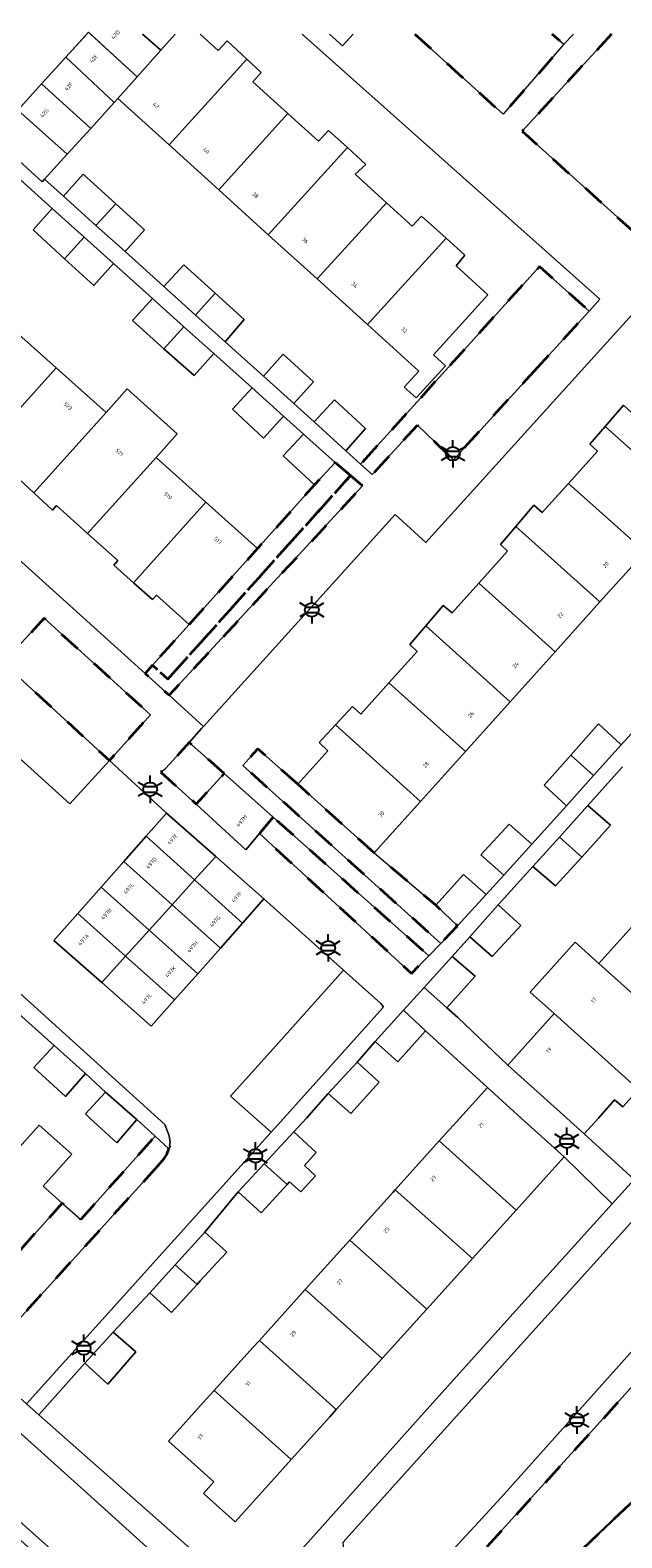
# Model space of a CAD drawing. Extents: x 105780 to 185197, y 477999 to 525027.
# Tile 430 of 562: x 108171 to 108225, y 479961 to 480100. Entities that reach past the tile are written whole.
import ezdxf
from ezdxf.enums import TextEntityAlignment as Align

# ---------------------------------------------------------------- set-up
doc = ezdxf.new("R2010")
doc.units = 0
doc.linetypes.add('XX-HIDDEN', pattern=[4, 2, -2])
for name, color, linetype, lineweight in [('B-GV-GR-MATERIAALGRENS-G', 252, 'XX-HIDDEN', 35), ('B-RO-IE-MEUBILAIR_WEGMEUBILAIR-S', 252, 'Continuous', 25), ('B-WE-GW-WATERGANG_SLOOT_INSTEEK-G', 252, 'Continuous', 30), ('B-XX-KG-KADASTRAAL_BEBOUWING-G', 252, 'Continuous', 20), ('B1-WE-OG-BEBOUWING-T18', 7, 'Continuous', 18), ('B1-WE-OG-TERREIN_ERF-GV', 252, 'Continuous', 18), ('B1-WE-VH-VERHARDING_ASFALT-GV', 252, 'Continuous', 18), ('B1-WE-VH-VERHARDING_BETONSTRAATSTEEN-GV', 252, 'Continuous', 18), ('B1-WE-VH-VERHARDING_TEGEL-GV', 252, 'Continuous', 18)]:
    doc.layers.add(name, color=color, linetype=linetype, lineweight=lineweight)
doc.styles.add('NLCS-ISO', font='NLCS-ISO.ttf')
doc.styles.add('NLCS-ISO-M200-T18', font='NLCS-ISO.ttf', dxfattribs={"height": 0.36})

# ---------------------------------------------------------------- blocks, each defined once
blk = doc.blocks.new('B-SIE-WEG_LICHTMAST-SO')
at = {"ltscale": 0.1}
for p, q in [((-1.1, 0.63), (-2.19, 1.27)), ((0, 1.27), (0, 2.53)), ((1.1, 0.63), (2.19, 1.27)), ((-1.1, -0.63), (-2.19, -1.27)), ((0, -1.27), (0, -2.53)), ((1.1, -0.63), (2.19, -1.27))]:
    blk.add_line(p, q, dxfattribs=at)
at = {"flags": 128}
for points in [[(-1.16, 0.5), (1.16, 0.5)], [(-1.16, -0.5), (1.16, -0.5)]]:
    blk.add_lwpolyline(points, dxfattribs=at)
at = {"ltscale": 0.1}
blk.add_circle((0, 0), 1.27, dxfattribs=at)
at = {"style": 'NLCS-ISO'}
blk.add_attdef('TYPE', text='', height=1.8, dxfattribs=at).set_placement((0, 2.53), align=Align.BOTTOM_CENTER)

msp = doc.modelspace()

# ---------------------------------------------------------------- linework, layer by layer
at = {"layer": 'B-GV-GR-MATERIAALGRENS-G', "flags": 128}
for points in [[(108206.403, 480100.013), (108214.529, 480092.609), (108220.146, 480099.065), (108219.056, 480100.013)], [(108224.543, 480100.013), (108216.292, 480091.055), (108217.222, 480090.215), (108227.944, 480080.521), (108242.693, 480096.854), (108243.521, 480097.771)]]:
    msp.add_lwpolyline(points, dxfattribs=at)
for points in [[(108217.402, 480068.906), (108222.469, 480074.461), (108217.881, 480078.574), (108206.616, 480066.096), (108201.403, 480060.323), (108202.474, 480059.363), (108206.646, 480063.933), (108209.954, 480060.742)], [(108201.589, 480058.319), (108200.469, 480059.281), (108183.626, 480040.5), (108182.208, 480041.775), (108181.525, 480041.019), (108183.754, 480039.006)], [(108200.469, 480059.281), (108199.062, 480060.49), (108197.16, 480058.423), (108191.9, 480052.55), (108185.595, 480045.525), (108182.208, 480041.775), (108183.626, 480040.5)], [(108295.16, 480027.117), (108295.238, 480027.187), (108296.099, 480027.927), (108297.283, 480028.794), (108299.415, 480030.002), (108301.87, 480030.938), (108304.093, 480031.433), (108306.445, 480031.624), (108308.883, 480031.474), (108310.362, 480031.207), (108312.226, 480030.67), (108313.694, 480030.074), (108318.038, 480034.298), (108318.778, 480035.017), (108313.516, 480038.244), (108296.428, 480046.928), (108296.188, 480046.715), (108295.807, 480047.037), (108294.641, 480045.584), (108293.128, 480047.277), (108287.345, 480042.324), (108285.434, 480040.551), (108282.485, 480037.513), (108248.723, 480000), (108231.272, 479980.656), (108235.259, 479977.509), (108233.441, 479975.27), (108233.342, 479975.147), (108232.524, 479975.921), (108229.39, 479978.552), (108224.992, 479973.625), (108208.749, 479955.693), (108201.933, 479948.144), (108201.731, 479947.92), (108205.117, 479940.505), (108205.628, 479939.588), (108210.968, 479933.297), (108218.801, 479924.041), (108224.59, 479928.956), (108224.118, 479932.497), (108230.935, 479942.884), (108228.969, 479948.099), (108216.843, 479937.297), (108214.13, 479936.429), (108211.417, 479936.32), (108209.832, 479936.961), (108208.329, 479938.348), (108207.001, 479940.33), (108206.314, 479942.157), (108206.342, 479943.351), (108206.643, 479944.73), (108207.174, 479945.887), (108208.135, 479947.273), (108210.114, 479949.584), (108216.39, 479955.244), (108220.306, 479958.777), (108233.534, 479971.318), (108244.701, 479981.906), (108268.677, 480003.332), (108280.547, 480013.993)], [(108168.449, 480042.017), (108178.24, 480033), (108182.024, 480037.212), (108172.223, 480046.117)], [(108188.828, 480031.781), (108185.593, 480034.665), (108183.45, 480032.294), (108182.985, 480031.921), (108186.251, 480028.97)], [(108195.604, 480030.801), (108191.924, 480034.082), (108190.535, 480032.533), (108208.79, 480016.122), (108210.345, 480017.726), (108208.325, 480019.646), (108202.649, 480024.467)], [(108193.345, 480027.753), (108192.072, 480026.252), (108195.619, 480022.986), (108206.093, 480013.342), (108207.676, 480014.974)], [(108182.706, 479995.594), (108183.281, 479996.273), (108183.541, 479996.651), (108183.727, 479997.152), (108182.45, 479998.325), (108175.599, 479990.641), (108173.888, 479992.148), (108167.475, 479984.981), (108164.177, 479981.207), (108167.214, 479978.482)]]:
    msp.add_lwpolyline(points, close=True, dxfattribs=at)
at = {"layer": 'B-WE-GW-WATERGANG_SLOOT_INSTEEK-G', "flags": 128}
msp.add_lwpolyline([(108209.454, 479945.21), (108237.043, 479969.814), (108247.149, 479978.967), (108270.371, 480000), (108282.956, 480011.326), (108300.109, 480026.764), (108299.432, 480027.463), (108298.778, 480027.956), (108297.962, 480027.693), (108296.8, 480026.773), (108296.199, 480026.448), (108295.83, 480026.433), (108295.238, 480027.187), (108295.16, 480027.117), (108280.547, 480013.993), (108268.677, 480003.332), (108244.701, 479981.906), (108233.534, 479971.318), (108220.306, 479958.777)], dxfattribs=at)
at = {"layer": 'B-XX-KG-KADASTRAAL_BEBOUWING-G', "flags": 128}
for points in [[(108176.315, 480100.192), (108174.226, 480097.886), (108178.695, 480093.708), (108179.02, 480094.067), (108180.797, 480096.066), (108176.315, 480100.192)], [(108176.51, 480100.013), (108180.797, 480096.066), (108182.973, 480098.514), (108181.293, 480100.013)], [(108184.305, 480100.013), (108182.973, 480098.514), (108180.797, 480096.066), (108179.02, 480094.067), (108183.742, 480089.788), (108190.904, 480097.693)], [(108181.293, 480100.013), (108182.973, 480098.514), (108184.305, 480100.013)], [(108190.904, 480097.693), (108189.083, 480099.375), (108188.267, 480098.506), (108186.604, 480100.013)]]:
    msp.add_lwpolyline(points, dxfattribs=at)
for points in [[(108174.226, 480097.886), (108171.992, 480095.42), (108176.52, 480091.308), (108178.695, 480093.708)], [(108194.696, 480092.681), (108191.479, 480095.596), (108192.22, 480096.477), (108190.904, 480097.693), (108183.742, 480089.788), (108188.317, 480085.643)], [(108171.992, 480095.42), (108169.785, 480092.985), (108174.355, 480088.919), (108176.52, 480091.308)], [(108169.785, 480092.985), (108167.687, 480090.669), (108167.516, 480090.481), (108172.049, 480086.374), (108172.271, 480086.619), (108174.355, 480088.919)], [(108200.178, 480089.537), (108198.444, 480091.112), (108197.505, 480090.136), (108194.696, 480092.681), (108188.317, 480085.643), (108192.892, 480081.497)], [(108203.785, 480084.445), (108200.887, 480087.072), (108201.892, 480087.98), (108200.178, 480089.537), (108192.892, 480081.497), (108197.38, 480077.431)], [(108173.999, 480085.058), (108177.005, 480082.352), (108178.825, 480084.361), (108175.836, 480087.085)], [(108178.825, 480084.361), (108177.005, 480082.352), (108179.684, 480079.94), (108181.473, 480081.948)], [(108209.274, 480081.187), (108207.013, 480083.221), (108206.153, 480082.3), (108203.785, 480084.445), (108197.38, 480077.431), (108202.043, 480073.206)], [(108172.98, 480083.929), (108171.209, 480081.943), (108174.112, 480079.281), (108175.926, 480081.277)], [(108175.926, 480081.277), (108174.112, 480079.281), (108176.797, 480076.819), (108178.63, 480078.844)], [(108210.196, 480078.636), (108211.018, 480079.618), (108209.274, 480081.187), (108202.043, 480073.206), (108206.766, 480068.926), (108205.423, 480067.444), (108206.535, 480066.437), (108209.22, 480069.401), (108208.109, 480070.408), (108213.144, 480075.965)], [(108183.257, 480076.72), (108186.178, 480074.088), (108188.004, 480076.103), (108185.114, 480078.735)], [(108188.004, 480076.103), (108186.178, 480074.088), (108188.909, 480071.628), (108190.655, 480073.688)], [(108182.229, 480075.605), (108180.366, 480073.584), (108183.272, 480070.983), (108185.109, 480073.013)], [(108173.325, 480069.222), (108168.723, 480073.353), (108162.042, 480066.005), (108163.782, 480064.428), (108164.107, 480064.811), (108167.019, 480062.197)], [(108185.109, 480073.013), (108183.272, 480070.983), (108186.048, 480068.499), (108187.862, 480070.536)], [(108192.437, 480068.45), (108195.236, 480065.927), (108197.055, 480067.934), (108194.271, 480070.473)], [(108177.931, 480065.088), (108173.325, 480069.222), (108167.019, 480062.197), (108169.829, 480059.675), (108169.53, 480059.316), (108171.282, 480057.68)], [(108228.832, 480067.756), (108226.416, 480065.07), (108225.632, 480065.759), (108223.956, 480063.82), (108231.74, 480056.822), (108235.876, 480061.422)], [(108182.538, 480060.953), (108184.495, 480063.133), (108179.888, 480067.268), (108177.931, 480065.088), (108171.282, 480057.68), (108173.004, 480056.073), (108173.363, 480056.503), (108176.233, 480053.928)], [(108191.391, 480067.36), (108189.575, 480065.39), (108192.448, 480062.745), (108194.277, 480064.763)], [(108197.118, 480064.232), (108200.026, 480061.557), (108201.863, 480063.62), (108198.99, 480066.264)], [(108223.956, 480063.82), (108222.529, 480062.168), (108223.237, 480061.534), (108220.558, 480058.555), (108227.624, 480052.244), (108231.74, 480056.822)], [(108196.127, 480063.098), (108194.252, 480061.097), (108197.16, 480058.423), (108199.062, 480060.49)], [(108187.144, 480056.818), (108182.538, 480060.953), (108176.233, 480053.928), (108179.006, 480051.439), (108178.635, 480051.001), (108180.463, 480049.375)], [(108220.558, 480058.555), (108218.142, 480055.867), (108217.375, 480056.545), (108215.716, 480054.588), (108223.466, 480047.62), (108227.624, 480052.244)], [(108191.9, 480052.55), (108187.144, 480056.818), (108180.463, 480049.375), (108182.2, 480047.831), (108182.576, 480048.235), (108185.595, 480045.525)], [(108215.716, 480054.588), (108214.291, 480052.907), (108214.95, 480052.317), (108212.285, 480049.353), (108219.33, 480043.019), (108223.466, 480047.62)], [(108212.285, 480049.353), (108209.826, 480046.618), (108209.023, 480047.291), (108207.405, 480045.42), (108215.193, 480038.418), (108219.33, 480043.019)], [(108207.405, 480045.42), (108205.923, 480043.706), (108206.628, 480043.062), (108204.011, 480040.151), (108211.056, 480033.817), (108215.193, 480038.418)], [(108204.011, 480040.151), (108201.423, 480037.272), (108200.65, 480037.985), (108199.074, 480036.271), (108206.919, 480029.216), (108211.056, 480033.817)], [(108199.074, 480036.271), (108197.589, 480034.656), (108198.386, 480033.896), (108195.604, 480030.801), (108202.649, 480024.467), (108206.919, 480029.216)], [(108225.427, 480034.435), (108223.33, 480036.362), (108220.787, 480033.486), (108222.883, 480031.604)], [(108222.883, 480031.604), (108220.787, 480033.486), (108218.325, 480030.703), (108220.377, 480028.815)], [(108186.251, 480028.97), (108190.81, 480024.764), (108192.072, 480026.252), (108193.345, 480027.753), (108188.828, 480031.781)], [(108222.344, 480028.845), (108219.724, 480025.931), (108221.782, 480024.084), (108224.444, 480027.018)], [(108183.514, 480028.144), (108181.617, 480025.999), (108186.083, 480021.968), (108188.043, 480024.139)], [(108217.179, 480025.273), (108215.108, 480027.119), (108212.492, 480024.28), (108214.592, 480022.411)], [(108181.617, 480025.999), (108179.558, 480023.67), (108184.017, 480019.681), (108186.083, 480021.968)], [(108221.782, 480024.084), (108219.724, 480025.931), (108217.274, 480023.206), (108219.361, 480021.416)], [(108179.558, 480023.67), (108177.467, 480021.305), (108181.899, 480017.337), (108184.017, 480019.681)], [(108188.043, 480024.139), (108186.083, 480021.968), (108190.502, 480017.979), (108192.48, 480020.216)], [(108186.083, 480021.968), (108184.017, 480019.681), (108188.478, 480015.691), (108190.502, 480017.979)], [(108212.988, 480020.629), (108210.894, 480022.464), (108208.325, 480019.646), (108210.345, 480017.726)], [(108177.467, 480021.305), (108175.325, 480018.882), (108179.733, 480014.939), (108181.899, 480017.337)], [(108175.325, 480018.882), (108173.127, 480016.396), (108177.531, 480012.502), (108179.733, 480014.939)], [(108184.017, 480019.681), (108181.899, 480017.337), (108186.384, 480013.322), (108188.478, 480015.691)], [(108214.081, 480019.663), (108211.479, 480016.72), (108213.534, 480014.896), (108216.174, 480017.778)], [(108227.516, 480018.873), (108223.375, 480014.263), (108230.434, 480007.922), (108233.148, 480010.944), (108233.899, 480010.305), (108235.312, 480011.87)], [(108181.899, 480017.337), (108179.733, 480014.939), (108184.246, 480010.904), (108186.384, 480013.322)], [(108223.375, 480014.263), (108221.178, 480016.237), (108217.037, 480011.628), (108219.234, 480009.654), (108227.031, 480002.649), (108228.72, 480004.52), (108228.016, 480005.231), (108230.434, 480007.922)], [(108179.733, 480014.939), (108177.531, 480012.502), (108182.093, 480008.469), (108184.246, 480010.904)], [(108209.828, 480014.904), (108207.25, 480012.06), (108209.361, 480010.16), (108211.948, 480013.086)], [(108207.379, 480008.06), (108205.365, 480009.966), (108202.743, 480007.07), (108204.837, 480005.185)], [(108219.234, 480009.654), (108214.959, 480004.895), (108220.408, 480000), (108222.018, 479998.554), (108223.317, 480000), (108224.818, 480001.67), (108225.569, 480001.031), (108227.031, 480002.649)], [(108173.159, 480006.706), (108171.287, 480004.673), (108174.195, 480001.999), (108176.045, 480004.111)], [(108201.098, 480005.157), (108198.415, 480002.256), (108200.488, 480000.418), (108203.11, 480003.315)], [(108177.886, 480002.401), (108176.028, 480000.386), (108176.448, 480000), (108178.936, 479997.711), (108180.766, 479999.87), (108180.618, 480000)], [(108213.087, 480002.813), (108210.552, 480000), (108208.656, 479997.896), (108215.739, 479991.512), (108220.17, 479996.429), (108216.208, 480000)], [(108173.888, 479992.148), (108172.138, 479993.714), (108174.768, 479996.661), (108171.758, 479999.354), (108169.128, 479996.407), (108162.715, 479989.24), (108167.475, 479984.981)], [(108195.234, 479998.732), (108192.513, 479995.787), (108194.64, 479993.885), (108194.854, 479994.121), (108195.898, 479993.182), (108197.253, 479994.682), (108196.214, 479995.619), (108197.313, 479996.83)], [(108208.656, 479997.896), (108204.595, 479993.39), (108211.704, 479987.034), (108215.739, 479991.512)], [(108194.64, 479993.885), (108192.513, 479995.787), (108190.114, 479993.191), (108192.244, 479991.245)], [(108204.595, 479993.39), (108204.359, 479993.128), (108200.4, 479988.735), (108207.509, 479982.38), (108211.442, 479986.744), (108211.704, 479987.034)], [(108188.134, 479986.632), (108189.054, 479987.64), (108187.03, 479989.466), (108184.309, 479986.45), (108186.32, 479984.645), (108186.618, 479984.972)], [(108200.4, 479988.735), (108200.062, 479988.36), (108196.302, 479984.189), (108203.395, 479977.815), (108207.145, 479981.976), (108207.509, 479982.38)], [(108186.32, 479984.645), (108184.309, 479986.45), (108181.979, 479983.866), (108183.968, 479982.069)], [(108196.302, 479984.189), (108195.764, 479983.592), (108192.065, 479979.488), (108199.162, 479973.117), (108202.848, 479977.208), (108203.395, 479977.815)], [(108178.58, 479980.259), (108175.972, 479977.38), (108178.086, 479975.448), (108180.685, 479978.424)], [(108192.065, 479979.488), (108191.467, 479978.824), (108187.902, 479974.868), (108194.998, 479968.498), (108198.551, 479972.44), (108199.162, 479973.117)], [(108194.998, 479968.498), (108187.902, 479974.868), (108187.171, 479974.056), (108183.698, 479970.203), (108187.877, 479966.437), (108186.919, 479965.373), (108189.823, 479962.756), (108194.254, 479967.673)]]:
    msp.add_lwpolyline(points, close=True, dxfattribs=at)
at = {"layer": 'B1-WE-OG-TERREIN_ERF-GV', "flags": 128}
for points in [[(108174.112, 480079.281), (108171.209, 480081.943), (108172.98, 480083.929), (108169.396, 480087.154), (108167.578, 480085.113), (108164.939, 480087.532), (108162.03, 480090.199), (108163.865, 480092.227), (108160.178, 480095.475), (108158.409, 480093.423), (108155.644, 480095.97), (108157.435, 480097.946), (108155.524, 480099.723), (108155.771, 480100.013)], [(108186.604, 480100.013), (108188.267, 480098.506), (108189.083, 480099.375), (108190.904, 480097.693), (108192.22, 480096.477), (108191.479, 480095.596), (108194.696, 480092.681), (108197.505, 480090.136), (108198.444, 480091.112), (108200.178, 480089.537), (108201.892, 480087.98), (108200.887, 480087.072), (108203.785, 480084.445), (108206.153, 480082.3), (108207.013, 480083.221), (108209.274, 480081.187), (108211.018, 480079.618), (108210.196, 480078.636), (108213.144, 480075.965), (108208.109, 480070.408), (108209.22, 480069.401), (108206.535, 480066.437), (108205.423, 480067.444), (108206.766, 480068.926), (108202.043, 480073.206), (108197.38, 480077.431), (108192.892, 480081.497), (108188.317, 480085.643), (108183.742, 480089.788), (108179.02, 480094.067), (108178.695, 480093.708), (108176.52, 480091.308), (108174.355, 480088.919), (108172.271, 480086.619), (108173.999, 480085.058), (108175.836, 480087.085), (108178.825, 480084.361), (108181.473, 480081.948), (108179.684, 480079.94), (108183.257, 480076.72), (108185.114, 480078.735), (108188.004, 480076.103), (108190.655, 480073.688), (108188.909, 480071.628), (108192.437, 480068.45), (108194.271, 480070.473), (108197.055, 480067.934), (108195.236, 480065.927), (108197.118, 480064.232), (108198.99, 480066.264), (108201.863, 480063.62), (108200.026, 480061.557), (108201.403, 480060.323), (108206.616, 480066.096), (108217.881, 480078.574), (108222.469, 480074.461), (108223.465, 480075.553), (108196.022, 480100.013)], [(108168.723, 480073.353), (108173.325, 480069.222), (108177.931, 480065.088), (108179.888, 480067.268), (108184.495, 480063.133), (108182.538, 480060.953), (108187.144, 480056.818), (108191.9, 480052.55), (108197.16, 480058.423), (108194.252, 480061.097), (108196.127, 480063.098), (108194.277, 480064.763), (108192.448, 480062.745), (108189.575, 480065.39), (108191.391, 480067.36), (108187.862, 480070.536), (108186.048, 480068.499), (108183.272, 480070.983), (108180.366, 480073.584), (108182.229, 480075.605), (108178.63, 480078.844), (108176.797, 480076.819), (108174.112, 480079.281)], [(108230.55, 480078.704), (108207.409, 480053.116), (108204.591, 480055.685), (108186.927, 480036.141), (108186.746, 480035.94), (108185.593, 480034.665), (108188.828, 480031.781), (108193.345, 480027.753), (108207.676, 480014.974), (108208.79, 480016.122), (108190.535, 480032.533), (108191.924, 480034.082), (108195.604, 480030.801), (108198.386, 480033.896), (108197.589, 480034.656), (108199.074, 480036.271), (108200.65, 480037.985), (108201.423, 480037.272), (108204.011, 480040.151), (108206.628, 480043.062), (108205.923, 480043.706), (108207.405, 480045.42), (108209.023, 480047.291), (108209.826, 480046.618), (108212.285, 480049.353), (108214.95, 480052.317), (108214.291, 480052.907), (108215.716, 480054.588), (108217.375, 480056.545), (108218.142, 480055.867), (108220.558, 480058.555), (108223.237, 480061.534), (108222.529, 480062.168), (108223.956, 480063.82), (108225.632, 480065.759)], [(108150.872, 480068.704), (108181.525, 480041.019), (108182.208, 480041.775), (108185.595, 480045.525), (108182.576, 480048.235), (108182.2, 480047.831), (108180.463, 480049.375), (108178.635, 480051.001), (108179.006, 480051.439), (108176.233, 480053.928), (108173.363, 480056.503), (108173.004, 480056.073), (108171.282, 480057.68), (108169.53, 480059.316)], [(108227.624, 480052.244), (108223.466, 480047.62), (108219.33, 480043.019), (108215.193, 480038.418), (108211.056, 480033.817), (108206.919, 480029.216), (108202.649, 480024.467), (108208.325, 480019.646), (108210.894, 480022.464), (108212.988, 480020.629), (108214.592, 480022.411), (108212.492, 480024.28), (108215.108, 480027.119), (108217.179, 480025.273), (108220.377, 480028.815), (108218.325, 480030.703), (108220.787, 480033.486), (108223.33, 480036.362), (108225.427, 480034.435), (108228.614, 480037.956)], [(108225.535, 480032.395), (108222.344, 480028.845), (108224.444, 480027.018), (108221.782, 480024.084), (108219.361, 480021.416), (108217.274, 480023.206), (108214.081, 480019.663), (108216.174, 480017.778), (108213.534, 480014.896), (108211.479, 480016.72), (108209.828, 480014.904), (108211.948, 480013.086), (108209.361, 480010.16), (108210.361, 480009.274), (108214.959, 480004.895), (108219.234, 480009.654), (108217.037, 480011.628), (108221.178, 480016.237), (108223.375, 480014.263), (108227.516, 480018.873)], [(108169.128, 479996.407), (108171.758, 479999.354), (108174.768, 479996.661), (108172.138, 479993.714), (108173.888, 479992.148), (108175.599, 479990.641), (108182.45, 479998.325), (108180.766, 479999.87), (108178.936, 479997.711), (108176.448, 480000), (108176.028, 480000.386), (108177.886, 480002.401), (108176.045, 480004.111), (108174.195, 480001.999), (108171.287, 480004.673), (108173.159, 480006.706), (108169.612, 480009.862)], [(108196.295, 479960.559), (108207.256, 479972.846), (108215.993, 479982.545), (108224.585, 479992.083), (108220.17, 479996.429), (108215.739, 479991.512), (108211.704, 479987.034), (108211.442, 479986.744), (108207.509, 479982.38), (108207.145, 479981.976), (108203.395, 479977.815), (108202.848, 479977.208), (108199.162, 479973.117), (108198.551, 479972.44), (108194.998, 479968.498), (108194.254, 479967.673), (108189.823, 479962.756), (108186.919, 479965.373), (108187.877, 479966.437), (108183.698, 479970.203), (108187.171, 479974.056), (108187.902, 479974.868), (108191.467, 479978.824), (108192.065, 479979.488), (108195.764, 479983.592), (108196.302, 479984.189), (108200.062, 479988.36), (108200.4, 479988.735), (108204.359, 479993.128), (108204.595, 479993.39), (108208.656, 479997.896), (108210.552, 480000), (108213.087, 480002.813), (108207.379, 480008.06), (108204.837, 480005.185), (108202.743, 480007.07), (108201.098, 480005.157), (108203.11, 480003.315), (108200.488, 480000.418), (108198.415, 480002.256), (108196.406, 480000), (108195.234, 479998.732), (108197.313, 479996.83), (108196.214, 479995.619), (108197.253, 479994.682), (108195.898, 479993.182), (108194.854, 479994.121), (108194.64, 479993.885), (108192.244, 479991.245), (108190.114, 479993.191), (108187.03, 479989.466), (108189.054, 479987.64), (108188.134, 479986.632), (108186.618, 479984.972), (108186.32, 479984.645), (108183.968, 479982.069), (108181.979, 479983.866), (108178.58, 479980.259), (108180.685, 479978.424), (108178.086, 479975.448), (108175.972, 479977.38), (108171.747, 479972.621), (108179.371, 479965.883), (108186.433, 479959.642)], [(108225.569, 480001.031), (108224.818, 480001.67), (108223.317, 480000), (108222.018, 479998.554), (108226.626, 479994.346)]]:
    msp.add_lwpolyline(points, dxfattribs=at)
at = {"layer": 'B1-WE-VH-VERHARDING_ASFALT-GV', "flags": 128}
msp.add_lwpolyline([(108209.618, 479959.847), (108212.646, 479963.123), (108214.631, 479965.288), (108231.904, 479984.635), (108245.779, 480000), (108260.939, 480016.803), (108281.621, 480039.728), (108287.911, 480045.529), (108289.396, 480046.831), (108291.487, 480048.958), (108293.392, 480050.618), (108297.239, 480054.649), (108304.004, 480062.457), (108306.08, 480064.695), (108307.945, 480066.706), (108300.468, 480073.192), (108285.979, 480056.723), (108284.056, 480054.514), (108272.382, 480041.522), (108244.137, 480010.225), (108234.993, 480000), (108205.45, 479967.169), (108199.802, 479960.879)], dxfattribs=at)
msp.add_lwpolyline([(108093.255, 480040.057), (108089.085, 480035.43), (108128.512, 480000), (108149.2, 479981.367), (108173.445, 479959.681), (108179.288, 479954.389), (108183.309, 479958.932), (108176.842, 479964.818), (108137.708, 480000)], close=True, dxfattribs=at)
at = {"layer": 'B1-WE-VH-VERHARDING_BETONSTRAATSTEEN-GV', "flags": 128}
for points in [[(108161.187, 480100.013), (108159.936, 480098.677), (108159.703, 480098.366), (108159.703, 480097.977), (108167.687, 480090.669), (108169.785, 480092.985), (108171.992, 480095.42), (108174.226, 480097.886), (108176.153, 480100.013)], [(108198.533, 480100.013), (108199.745, 480098.918), (108200.706, 480100.013)], [(108219.056, 480100.013), (108220.146, 480099.065), (108221.022, 480100.013)], [(108170.593, 479973.644), (108193.143, 479998.7), (108189.397, 480002.012), (108192.79, 480005.762), (108199.83, 480013.638), (108192.48, 480020.216), (108190.502, 480017.979), (108188.478, 480015.691), (108186.384, 480013.322), (108184.246, 480010.904), (108182.093, 480008.469), (108177.531, 480012.502), (108173.127, 480016.396), (108175.325, 480018.882), (108177.467, 480021.305), (108179.558, 480023.67), (108181.617, 480025.999), (108183.514, 480028.144), (108178.24, 480033), (108174.603, 480028.98), (108164.762, 480037.884)], [(108169.329, 480012.101), (108182.704, 480000), (108183.363, 479999.404), (108183.74, 479998.367), (108183.837, 479997.776), (108183.797, 479997.481), (108183.874, 479997.326), (108183.727, 479997.152), (108183.541, 479996.651), (108183.281, 479996.273), (108182.706, 479995.594), (108167.214, 479978.482)]]:
    msp.add_lwpolyline(points, dxfattribs=at)
for points in [[(108168.449, 480042.017), (108164.762, 480037.884), (108174.603, 480028.98), (108178.24, 480033)], [(108199.83, 480013.638), (108192.79, 480005.762), (108189.397, 480002.012), (108193.143, 479998.7), (108194.313, 480000), (108203.458, 480010.161), (108203.494, 480010.31), (108203.262, 480010.566)]]:
    msp.add_lwpolyline(points, close=True, dxfattribs=at)
at = {"layer": 'B1-WE-VH-VERHARDING_TEGEL-GV', "flags": 128}
for points in [[(108196.022, 480100.013), (108223.465, 480075.553), (108222.469, 480074.461), (108217.402, 480068.906), (108209.954, 480060.742), (108206.646, 480063.933), (108202.474, 480059.363), (108201.403, 480060.323), (108200.026, 480061.557), (108197.118, 480064.232), (108195.236, 480065.927), (108192.437, 480068.45), (108188.909, 480071.628), (108186.178, 480074.088), (108183.257, 480076.72), (108179.684, 480079.94), (108177.005, 480082.352), (108173.999, 480085.058), (108172.271, 480086.619), (108172.049, 480086.374), (108167.516, 480090.481)], [(108200.706, 480100.013), (108199.745, 480098.918), (108198.533, 480100.013)], [(108221.022, 480100.013), (108220.146, 480099.065), (108214.529, 480092.609), (108206.403, 480100.013)], [(108217.222, 480090.215), (108216.292, 480091.055), (108224.543, 480100.013)], [(108245.546, 480100.013), (108245.05, 480099.464), (108243.521, 480097.771), (108242.693, 480096.854), (108227.944, 480080.521), (108217.222, 480090.215)], [(108169.396, 480087.154), (108172.98, 480083.929), (108175.926, 480081.277), (108178.63, 480078.844), (108182.229, 480075.605), (108185.109, 480073.013), (108187.862, 480070.536), (108191.391, 480067.36), (108194.277, 480064.763), (108196.127, 480063.098), (108199.062, 480060.49), (108200.469, 480059.281), (108201.589, 480058.319), (108183.754, 480039.006), (108186.927, 480036.141), (108204.591, 480055.685), (108207.409, 480053.116), (108230.55, 480078.704)], [(108228.614, 480037.956), (108225.427, 480034.435), (108222.883, 480031.604), (108220.377, 480028.815), (108217.179, 480025.273), (108214.592, 480022.411), (108212.988, 480020.629), (108210.345, 480017.726), (108208.79, 480016.122), (108207.676, 480014.974), (108206.093, 480013.342), (108195.619, 480022.986), (108192.072, 480026.252), (108190.81, 480024.764), (108186.251, 480028.97), (108182.985, 480031.921), (108183.45, 480032.294), (108185.593, 480034.665), (108186.746, 480035.94), (108186.927, 480036.141), (108183.754, 480039.006), (108181.525, 480041.019), (108150.872, 480068.704)], [(108168.449, 480042.017), (108172.223, 480046.117), (108182.024, 480037.212), (108178.24, 480033), (108183.514, 480028.144), (108188.043, 480024.139), (108192.48, 480020.216), (108199.83, 480013.638), (108203.262, 480010.566), (108203.494, 480010.31), (108203.458, 480010.161), (108194.313, 480000), (108193.143, 479998.7), (108170.593, 479973.644), (108171.747, 479972.621), (108175.972, 479977.38), (108178.58, 479980.259), (108181.979, 479983.866), (108184.309, 479986.45), (108187.03, 479989.466), (108190.114, 479993.191), (108192.513, 479995.787), (108195.234, 479998.732), (108196.406, 480000), (108198.415, 480002.256), (108201.098, 480005.157), (108202.743, 480007.07), (108205.365, 480009.966), (108207.25, 480012.06), (108209.828, 480014.904), (108211.479, 480016.72), (108214.081, 480019.663), (108217.274, 480023.206), (108219.724, 480025.931), (108222.344, 480028.845), (108225.535, 480032.395)], [(108186.433, 479959.642), (108179.371, 479965.883), (108171.747, 479972.621), (108170.593, 479973.644), (108166.31, 479977.484), (108141.279, 480000), (108120.432, 480018.821), (108117.722, 480021.312), (108116.949, 480022.022), (108113.74, 480024.971), (108112.662, 480025.676), (108094.671, 480042.001), (108091.293, 480045.067), (108091.356, 480043.913), (108091.567, 480042.926), (108092.003, 480041.57), (108092.225, 480041.201), (108092.421, 480040.964), (108092.555, 480040.785), (108092.649, 480040.603), (108093.255, 480040.057), (108137.708, 480000), (108176.842, 479964.818), (108183.309, 479958.932)], [(108169.612, 480009.862), (108173.159, 480006.706), (108176.045, 480004.111), (108177.886, 480002.401), (108180.618, 480000), (108180.766, 479999.87), (108182.45, 479998.325), (108183.727, 479997.152), (108183.874, 479997.326), (108183.797, 479997.481), (108183.837, 479997.776), (108183.74, 479998.367), (108183.363, 479999.404), (108182.704, 480000), (108169.329, 480012.101)], [(108231.904, 479984.635), (108214.631, 479965.288), (108212.646, 479963.123), (108209.618, 479959.847)], [(108208.749, 479955.693), (108224.992, 479973.625), (108229.39, 479978.552)]]:
    msp.add_lwpolyline(points, dxfattribs=at)
for points in [[(108285.979, 480056.723), (108284.634, 480059.106), (108271.408, 480044.245), (108270.424, 480043.143), (108257.669, 480028.812), (108252.156, 480022.617), (108231.724, 480000), (108226.626, 479994.346), (108224.585, 479992.083), (108215.993, 479982.545), (108207.256, 479972.846), (108196.295, 479960.559), (108195.377, 479959.611), (108193.933, 479956.304), (108196.294, 479954.218), (108199.713, 479957.681), (108200.008, 479958.011), (108199.802, 479960.879), (108205.45, 479967.169), (108234.993, 480000), (108244.137, 480010.225), (108272.382, 480041.522), (108284.056, 480054.514)], [(108128.512, 480000), (108089.085, 480035.43), (108077.395, 480045.935), (108076.598, 480045.062), (108126.78, 480000), (108138.66, 479989.163), (108141.452, 479986.771), (108142.682, 479985.683), (108178.471, 479953.466), (108179.288, 479954.389), (108173.445, 479959.681), (108149.2, 479981.367)], [(108214.959, 480004.895), (108210.361, 480009.274), (108209.361, 480010.16), (108207.25, 480012.06), (108205.365, 480009.966), (108207.379, 480008.06), (108213.087, 480002.813), (108216.208, 480000), (108220.17, 479996.429), (108224.585, 479992.083), (108226.626, 479994.346), (108222.018, 479998.554), (108220.408, 480000)]]:
    msp.add_lwpolyline(points, close=True, dxfattribs=at)

# ---------------------------------------------------------------- block references
at = {"layer": 'B-RO-IE-MEUBILAIR_WEGMEUBILAIR-S', "xscale": 0.5, "yscale": 0.5, "zscale": 0.5}
for p in [(108209.914, 480061.294), (108196.904, 480046.896), (108181.999, 480030.334), (108198.408, 480015.708), (108220.412, 479997.867), (108191.703, 479996.504), (108175.875, 479978.781), (108221.338, 479972.145)]:
    msp.add_blockref('B-SIE-WEG_LICHTMAST-SO', p, dxfattribs=at)

# ---------------------------------------------------------------- texts
at = {"layer": 'B1-WE-OG-BEBOUWING-T18', "style": 'NLCS-ISO-M200-T18'}
for s, rotation, p in [('42D', 47.8, (108178.802, 480099.958)), ('42E', 47.8, (108176.802, 480097.75)), ('42F', 47.8, (108174.474, 480095.181)), ('42G', 47.8, (108172.244, 480092.72)), ('42', 317.8, (108182.547, 480093.435)), ('40', 317.8, (108187.166, 480089.249)), ('38', 317.8, (108191.697, 480085.144)), ('36', 317.8, (108196.298, 480080.974)), ('34', 317.8, (108200.847, 480076.853)), ('32', 317.8, (108205.422, 480072.707)), ('523', 318.1, (108174.42, 480065.686)), ('521', 318.1, (108179.167, 480061.425)), ('519', 318.1, (108183.633, 480057.417)), ('517', 318.1, (108188.24, 480053.282)), ('20', 48, (108223.996, 480051.05)), ('22', 48, (108219.819, 480046.406)), ('24', 48, (108215.682, 480041.805)), ('26', 48, (108211.57, 480037.23)), ('28', 48, (108207.409, 480032.603)), ('497M', 49.7, (108190.437, 480027.416)), ('30', 48, (108203.312, 480028.046)), ('497E', 48.5, (108184.057, 480025.738)), ('497D', 48.5, (108182.105, 480023.531)), ('497C', 48.5, (108180.033, 480021.188)), ('497F', 48.5, (108189.977, 480020.405)), ('497B', 48.5, (108177.957, 480018.839)), ('497G', 48.5, (108187.984, 480018.151)), ('497A', 48.5, (108175.852, 480016.458)), ('497H', 48.5, (108185.904, 480015.799)), ('497K', 48.5, (108183.884, 480013.514)), ('497L', 48.5, (108181.68, 480011.022)), ('17', 48.1, (108222.883, 480010.873)), ('19', 48.1, (108218.743, 480006.264)), ('21', 48, (108212.507, 479999.332)), ('23', 48, (108208.084, 479994.424)), ('25', 48, (108203.787, 479989.656)), ('27', 48, (108199.49, 479984.888)), ('29', 48, (108195.193, 479980.12)), ('31', 48, (108191.022, 479975.492)), ('33', 48, (108186.599, 479970.584))]:
    msp.add_text(s, height=0.36, rotation=rotation, dxfattribs=at).set_placement(p, align=Align.MIDDLE)

doc.saveas('drawing.dxf')
